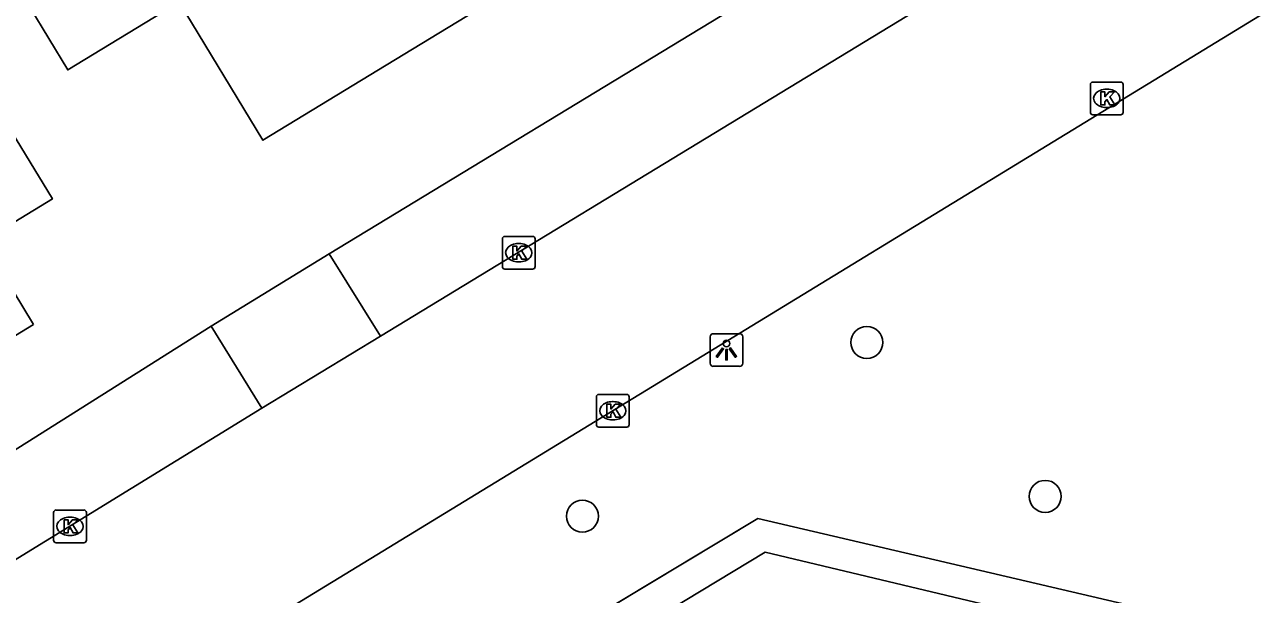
# Model space of a CAD drawing. Extents: x 157321 to 158827, y 386650 to 388532.
# Drawn here: x 157916.06 to 157953.81, y 387173.82 to 387191.23 of the extents above; entities that cross this region are included whole.
import ezdxf

# ---------------------------------------------------------------- set-up
doc = ezdxf.new("R2010")
doc.units = 0
for name, color, linetype in [('IMGEO_Boom', 7, 'Continuous'), ('IMGEO_Groenvoorziening', 7, 'Continuous'), ('IMGEO_Hek', 7, 'Continuous'), ('IMGEO_Kolk', 7, 'Continuous'), ('IMGEO_Lichtpunt', 7, 'Continuous'), ('IMGEO_Pand', 7, 'Continuous'), ('IMGEO_Rijbaan_lokaal_gesloten', 7, 'Continuous'), ('IMGEO_Voetpad_open', 7, 'Continuous')]:
    doc.layers.add(name, color=color, linetype=linetype)

msp = doc.modelspace()

# ---------------------------------------------------------------- linework, layer by layer
at = {"layer": 'IMGEO_Boom'}
for centre in [(157941.806, 387181.516), (157947.26, 387176.811), (157933.109, 387176.206)]:
    msp.add_circle(centre, 0.489, dxfattribs=at)
at = {"layer": 'IMGEO_Groenvoorziening'}
for points in [[(157925.368, 387184.224), (157950.415, 387199.43)], [(157913.818, 387177.012), (157921.757, 387182.016)], [(157930.617, 387171.412), (157938.476, 387176.134), (157954.578, 387172.377), (157950.602, 387156.294), (157937.696, 387148.439)], [(157937.257, 387149.419), (157949.697, 387156.943), (157953.309, 387171.624), (157938.694, 387175.102), (157931.405, 387170.704)]]:
    msp.add_lwpolyline(points, dxfattribs=at)
at = {"layer": 'IMGEO_Hek'}
msp.add_lwpolyline([(157937.696, 387148.439), (157950.602, 387156.294), (157954.578, 387172.377), (157938.476, 387176.134), (157925.301, 387168.218), (157924.643, 387165.505)], dxfattribs=at)
at = {"layer": 'IMGEO_Kolk'}
for p, q in [((157948.642, 387188.548), (157948.642, 387189.4)), ((157948.717, 387189.474), (157949.569, 387189.474)), ((157949.643, 387189.4), (157949.643, 387188.548)), ((157949.13, 387189.254), (157949.155, 387189.254)), ((157949.153, 387188.694), (157949.128, 387188.694)), ((157949.569, 387188.474), (157948.717, 387188.474)), ((157930.661, 387183.832), (157930.661, 387184.684)), ((157930.736, 387184.758), (157931.588, 387184.758)), ((157931.149, 387184.538), (157931.174, 387184.538)), ((157931.662, 387184.684), (157931.662, 387183.832)), ((157931.588, 387183.758), (157930.736, 387183.758)), ((157931.172, 387183.978), (157931.147, 387183.978)), ((157933.613, 387179.928), (157934.465, 387179.928)), ((157933.538, 387179.002), (157933.538, 387179.854)), ((157934.026, 387179.708), (157934.051, 387179.708)), ((157934.539, 387179.854), (157934.539, 387179.002)), ((157934.049, 387179.148), (157934.024, 387179.148)), ((157934.465, 387178.928), (157933.613, 387178.928)), ((157916.94, 387175.469), (157916.94, 387176.321)), ((157917.015, 387176.395), (157917.867, 387176.395)), ((157917.428, 387176.175), (157917.453, 387176.175)), ((157917.941, 387176.321), (157917.941, 387175.469)), ((157917.867, 387175.395), (157917.015, 387175.395)), ((157917.451, 387175.615), (157917.426, 387175.615))]:
    msp.add_line(p, q, dxfattribs=at)
for points in [[(157948.642, 387188.548), (157948.642, 387189.4)], [(157948.717, 387189.474), (157949.569, 387189.474)], [(157949.643, 387189.4), (157949.643, 387188.548)], [(157948.963, 387189.174), (157949.086, 387189.174), (157949.086, 387189.023), (157949.216, 387189.174), (157949.38, 387189.174), (157949.234, 387189.023), (157949.387, 387188.774), (157949.235, 387188.774), (157949.15, 387188.938), (157949.086, 387188.871), (157949.086, 387188.774), (157948.963, 387188.774), (157948.963, 387189.174)], [(157949.569, 387188.474), (157948.717, 387188.474)], [(157930.661, 387183.832), (157930.661, 387184.684)], [(157930.736, 387184.758), (157931.588, 387184.758)], [(157930.982, 387184.458), (157931.105, 387184.458), (157931.105, 387184.307), (157931.235, 387184.458), (157931.399, 387184.458), (157931.253, 387184.307), (157931.406, 387184.058), (157931.254, 387184.058), (157931.169, 387184.222), (157931.105, 387184.155), (157931.105, 387184.058), (157930.982, 387184.058), (157930.982, 387184.458)], [(157931.662, 387184.684), (157931.662, 387183.832)], [(157931.588, 387183.758), (157930.736, 387183.758)], [(157933.613, 387179.928), (157934.465, 387179.928)], [(157933.538, 387179.002), (157933.538, 387179.854)], [(157933.859, 387179.628), (157933.982, 387179.628), (157933.982, 387179.477), (157934.112, 387179.628), (157934.276, 387179.628), (157934.13, 387179.477), (157934.283, 387179.228), (157934.131, 387179.228), (157934.046, 387179.392), (157933.982, 387179.325), (157933.982, 387179.228), (157933.859, 387179.228), (157933.859, 387179.628)], [(157934.539, 387179.854), (157934.539, 387179.002)], [(157934.465, 387178.928), (157933.613, 387178.928)], [(157916.94, 387175.469), (157916.94, 387176.321)], [(157917.015, 387176.395), (157917.867, 387176.395)], [(157917.941, 387176.321), (157917.941, 387175.469)], [(157917.261, 387176.095), (157917.384, 387176.095), (157917.384, 387175.944), (157917.514, 387176.095), (157917.678, 387176.095), (157917.532, 387175.944), (157917.685, 387175.695), (157917.533, 387175.695), (157917.448, 387175.859), (157917.384, 387175.792), (157917.384, 387175.695), (157917.261, 387175.695), (157917.261, 387176.095)], [(157917.867, 387175.395), (157917.015, 387175.395)]]:
    msp.add_lwpolyline(points, dxfattribs=at)
for centre, start, end in [((157948.719, 387189.398), 91.552, 178.448), ((157948.719, 387189.398), 91.552, 178.448), ((157949.567, 387189.398), 1.552, 88.448), ((157949.567, 387189.398), 1.552, 88.448), ((157948.719, 387188.55), 181.552, 268.448), ((157948.719, 387188.55), 181.552, 268.448), ((157949.567, 387188.55), 271.552, 358.448), ((157949.567, 387188.55), 271.552, 358.448), ((157930.738, 387184.682), 91.552, 178.448), ((157930.738, 387184.682), 91.552, 178.448), ((157931.586, 387184.682), 1.552, 88.448), ((157931.586, 387184.682), 1.552, 88.448), ((157930.738, 387183.834), 181.552, 268.448), ((157930.738, 387183.834), 181.552, 268.448), ((157931.586, 387183.834), 271.552, 358.448), ((157931.586, 387183.834), 271.552, 358.448), ((157933.615, 387179.852), 91.552, 178.448), ((157933.615, 387179.852), 91.552, 178.448), ((157934.463, 387179.852), 1.552, 88.448), ((157934.463, 387179.852), 1.552, 88.448), ((157933.615, 387179.004), 181.552, 268.448), ((157933.615, 387179.004), 181.552, 268.448), ((157934.463, 387179.004), 271.552, 358.448), ((157934.463, 387179.004), 271.552, 358.448), ((157917.017, 387176.319), 91.552, 178.448), ((157917.017, 387176.319), 91.552, 178.448), ((157917.865, 387176.319), 1.552, 88.448), ((157917.865, 387176.319), 1.552, 88.448), ((157917.017, 387175.471), 181.552, 268.448), ((157917.017, 387175.471), 181.552, 268.448), ((157917.865, 387175.471), 271.552, 358.448), ((157917.865, 387175.471), 271.552, 358.448)]:
    msp.add_arc(centre, 0.0765, start, end, dxfattribs=at)
for centre, major_axis, ratio, start_param, end_param in [((157949.129, 387188.974), (-0.387, 0.002), 0.722429, 4.712389, 7.853982), ((157949.154, 387188.974), (-0.39, 0.002), 0.717154, 1.570796, 4.712389), ((157931.148, 387184.258), (-0.387, 0.002), 0.722429, 4.712389, 7.853982), ((157931.173, 387184.258), (-0.39, 0.002), 0.717154, 1.570796, 4.712389), ((157934.025, 387179.428), (-0.387, 0.002), 0.722429, 4.712389, 7.853982), ((157934.05, 387179.428), (-0.39, 0.002), 0.717154, 1.570796, 4.712389), ((157917.427, 387175.895), (-0.387, 0.002), 0.722429, 4.712389, 7.853982), ((157917.452, 387175.895), (-0.39, 0.002), 0.717154, 1.570796, 4.712389)]:
    msp.add_ellipse(centre, major_axis=major_axis, ratio=ratio, start_param=start_param, end_param=end_param, dxfattribs=at)
at = {"layer": 'IMGEO_Lichtpunt'}
for p, q in [((157937.917, 387181.782), (157937.109, 387181.782)), ((157937.917, 387181.782), (157937.109, 387181.782)), ((157937.015, 387181.687), (157937.015, 387180.88)), ((157937.015, 387181.687), (157937.015, 387180.88)), ((157938.011, 387180.88), (157938.011, 387181.687)), ((157938.011, 387180.88), (157938.011, 387181.687)), ((157937.109, 387180.786), (157937.917, 387180.786)), ((157937.109, 387180.786), (157937.917, 387180.786))]:
    msp.add_line(p, q, dxfattribs=at)
for points in [[(157937.389, 387181.351), (157937.428, 387181.323), (157937.24, 387181.061), (157937.202, 387181.088), (157937.389, 387181.351)], [(157937.491, 387181.303), (157937.538, 387181.303), (157937.538, 387180.981), (157937.491, 387180.981), (157937.491, 387181.303)], [(157937.601, 387181.323), (157937.639, 387181.35), (157937.826, 387181.088), (157937.787, 387181.06), (157937.601, 387181.323)]]:
    msp.add_lwpolyline(points, dxfattribs=at)
msp.add_circle((157937.514, 387181.485), 0.0994, dxfattribs=at)
for centre, start, end in [((157937.109, 387181.687), 90, 180), ((157937.109, 387181.687), 90, 180), ((157937.917, 387181.687), 0, 90), ((157937.917, 387181.687), 0, 90), ((157937.109, 387180.88), 180, 270), ((157937.109, 387180.88), 180, 270), ((157937.917, 387180.88), 270, 0), ((157937.917, 387180.88), 270, 360)]:
    msp.add_arc(centre, 0.0946, start, end, dxfattribs=at)
at = {"layer": 'IMGEO_Pand'}
for points in [[(157932.799, 387193.452), (157927.105, 387189.986), (157923.342, 387187.695), (157920.781, 387191.912), (157917.373, 387189.843), (157912.712, 387197.52), (157916.339, 387199.729), (157917.963, 387197.062), (157924.52, 387201.055), (157918.787, 387210.455), (157923.56, 387213.366), (157932.678, 387198.431), (157930.545, 387197.121), (157932.799, 387193.452)], [(157916.321, 387182.063), (157912.933, 387179.992), (157912.485, 387180.726), (157910.267, 387179.37), (157910.715, 387178.636), (157907.114, 387176.434), (157905.546, 387178.967), (157902, 387176.841), (157896.732, 387183.142), (157901.589, 387186.09), (157902.529, 387184.558), (157908.555, 387188.257), (157901.477, 387199.899), (157906.507, 387202.953), (157916.901, 387185.903), (157914.775, 387184.614), (157916.321, 387182.063)]]:
    msp.add_lwpolyline(points, dxfattribs=at)
at = {"layer": 'IMGEO_Rijbaan_lokaal_gesloten'}
for points in [[(157965.152, 387198.425), (157918.946, 387170.213)], [(157926.933, 387181.705), (157951.946, 387196.914)], [(157923.309, 387179.506), (157926.933, 387181.705)], [(157915.313, 387174.602), (157923.309, 387179.506)]]:
    msp.add_lwpolyline(points, dxfattribs=at)
at = {"layer": 'IMGEO_Voetpad_open'}
for points in [[(157921.757, 387182.016), (157925.368, 387184.224)], [(157925.368, 387184.224), (157926.933, 387181.705)], [(157921.757, 387182.016), (157923.309, 387179.506)]]:
    msp.add_lwpolyline(points, dxfattribs=at)

doc.saveas('drawing.dxf')
